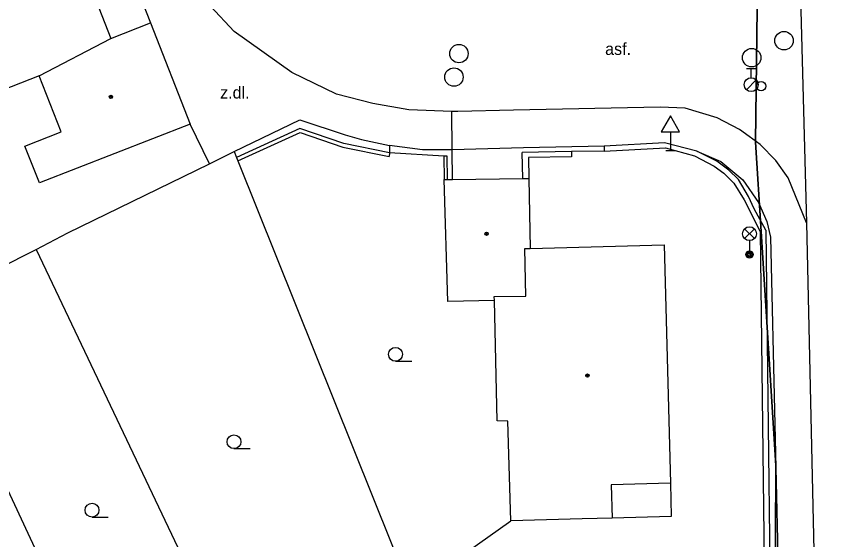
# Model space of a CAD drawing. Extents: x -598233 to -596890, y -1157848 to -1156431.
# Drawn here: x -598065.98 to -598021.45, y -1157060.73 to -1157032.43 of the extents above; entities that cross this region are included whole.
import ezdxf

# ---------------------------------------------------------------- set-up
doc = ezdxf.new("R2010")
doc.units = 0
for name, color, linetype in [('Level 10', 7, 'Continuous'), ('Level 11', 7, 'Continuous'), ('Level 27', 7, 'Continuous'), ('Level 28', 7, 'Continuous'), ('Level 33', 7, 'Continuous'), ('Level 34', 7, 'Continuous'), ('Level 36', 7, 'Continuous'), ('Level 39', 7, 'Continuous'), ('Level 40', 7, 'Continuous'), ('Level 5', 7, 'Continuous'), ('Level 7', 7, 'Continuous'), ('Level 8', 7, 'Continuous'), ('Vrstva 54', 7, 'Continuous'), ('Vrstva 60', 7, 'Continuous')]:
    doc.layers.add(name, color=color, linetype=linetype)

msp = doc.modelspace()

# ---------------------------------------------------------------- linework, layer by layer
at = {"layer": 'Level 10'}
for points in [[(-598054.2, -1157033.24), (-598055.48, -1157031.88), (-598056.7, -1157030.25)], [(-598051.08, -1157035.4699), (-598054.2, -1157033.24)], [(-598048.67, -1157036.63), (-598051.08, -1157035.4699)], [(-598044.75, -1157037.48), (-598046.69, -1157037.14), (-598048.67, -1157036.63)], [(-598042.43, -1157037.57), (-598044.75, -1157037.48)], [(-598042.1, -1157037.58), (-598042.43, -1157037.57)], [(-598039.09, -1157037.5), (-598042.1, -1157037.58)], [(-598031.15, -1157037.33), (-598039.09, -1157037.5)], [(-598026.86, -1157038.55), (-598028.06, -1157037.92), (-598029.8, -1157037.4), (-598031.15, -1157037.33)], [(-598023.23, -1157043.6), (-598024.23, -1157041.17), (-598024.9, -1157040.2199), (-598025.74, -1157039.35), (-598026.33, -1157038.93), (-598026.86, -1157038.55)], [(-598023.23, -1157043.6), (-598024.23, -1157041.17), (-598024.9, -1157040.2199), (-598025.74, -1157039.35), (-598026.33, -1157038.93), (-598026.86, -1157038.55)], [(-598023.23, -1157043.6), (-598022.76, -1157064.57)]]:
    msp.add_lwpolyline(points, dxfattribs=at)
at = {"layer": 'Level 11'}
for points in [[(-598023.74, -1157024.65), (-598023.23, -1157043.6)], [(-598060.19, -1157029.04), (-598058.73, -1157032.78)], [(-598042.4, -1157039.64), (-598042.43, -1157037.57)], [(-598054.2, -1157039.74), (-598050.65, -1157038.03)], [(-598050.65, -1157038.03), (-598048.2, -1157038.84)], [(-598048.2, -1157038.84), (-598047.31, -1157039.08), (-598045.79, -1157039.42)], [(-598045.79, -1157039.42), (-598045.8, -1157039.8)], [(-598042.4, -1157039.64), (-598042.64, -1157039.65), (-598044.01, -1157039.65), (-598045.79, -1157039.42)], [(-598034.19, -1157039.45), (-598038.55, -1157039.53), (-598042.4, -1157039.64)], [(-598042.38, -1157041.25), (-598042.4, -1157039.64)], [(-598035.95, -1157039.74), (-598038.61, -1157039.79)], [(-598038.58, -1157041.2), (-598038.61, -1157039.79)], [(-598034.18, -1157039.7199), (-598035.95, -1157039.74)], [(-598035.95, -1157039.74), (-598035.95, -1157040.02)], [(-598029.1599, -1157039.71), (-598027.87, -1157040.27), (-598026.67, -1157041.27), (-598025.83, -1157042.49), (-598025.38, -1157043.53), (-598025.19, -1157044.38), (-598024.71, -1157064.65)], [(-598029.1599, -1157039.71), (-598027.87, -1157040.27), (-598026.67, -1157041.27), (-598025.83, -1157042.49), (-598025.38, -1157043.53), (-598025.19, -1157044.38), (-598024.71, -1157064.65)], [(-598035.95, -1157040.02), (-598038.28, -1157040.07)], [(-598038.28, -1157040.07), (-598038.25, -1157041.2)], [(-598071.09, -1157048.14), (-598064.9099, -1157045.04)], [(-598064.9099, -1157045.04), (-598052.54, -1157071.07)], [(-598071.09, -1157048.14), (-598061.73, -1157068.2199)], [(-598030.6, -1157057.68), (-598030.55, -1157059.48), (-598033.75, -1157059.57)], [(-598044.64, -1157063.56), (-598039.23, -1157059.7199)]]:
    msp.add_lwpolyline(points, dxfattribs=at)
at = {"layer": 'Level 27'}
for centre in [(-598024.45, -1157033.74), (-598042.04, -1157034.44), (-598026.2, -1157034.6599), (-598042.31, -1157035.71)]:
    msp.add_circle(centre, 0.5, dxfattribs=at)
at = {"layer": 'Level 28'}
for p, q in [((-598026.48, -1157035.245), (-598025.98, -1157035.245)), ((-598026.23, -1157035.745), (-598026.23, -1157035.245)), ((-598026.488, -1157036.392), (-598025.958, -1157035.862))]:
    msp.add_line(p, q, dxfattribs=at)
for centre, radius in [((-598026.23, -1157036.12), 0.375), ((-598025.69, -1157036.2), 0.25)]:
    msp.add_circle(centre, radius, dxfattribs=at)
at = {"layer": 'Level 33'}
for p, q in [((-598026.585, -1157044.45), (-598026.055, -1157043.92)), ((-598026.585, -1157043.92), (-598026.055, -1157044.45)), ((-598026.32, -1157044.56), (-598026.32, -1157045.31))]:
    msp.add_line(p, q, dxfattribs=at)
for centre, radius in [((-598026.32, -1157044.185), 0.375), ((-598026.32, -1157045.31), 0.2), ((-598026.32, -1157045.31), 0.1445), ((-598026.32, -1157045.31), 0.0876)]:
    msp.add_circle(centre, radius, dxfattribs=at)
at = {"layer": 'Level 34'}
for p, q in [((-598030.6, -1157038.672), (-598030.6, -1157039.69)), ((-598030.85, -1157039.69), (-598030.35, -1157039.69))]:
    msp.add_line(p, q, dxfattribs=at)
msp.add_lwpolyline([(-598031.1, -1157038.672), (-598030.1, -1157038.672), (-598030.6, -1157037.806)], close=True, dxfattribs=at)
at = {"layer": 'Level 36'}
for p, q in [((-598045.47, -1157051.085), (-598044.595, -1157051.085)), ((-598054.21, -1157055.815), (-598053.335, -1157055.815)), ((-598061.89, -1157059.515), (-598061.015, -1157059.515))]:
    msp.add_line(p, q, dxfattribs=at)
for centre in [(-598045.4701, -1157050.7099), (-598054.2101, -1157055.4399), (-598061.8901, -1157059.1399)]:
    msp.add_circle(centre, 0.375, dxfattribs=at)
at = {"layer": 'Level 39'}
for centre, radius in [((-598060.87, -1157036.78), 0.09), ((-598060.87, -1157036.78), 0.0398), ((-598040.54, -1157044.19), 0.09), ((-598040.54, -1157044.19), 0.0398), ((-598035.09, -1157051.86), 0.09), ((-598035.09, -1157051.86), 0.0398)]:
    msp.add_circle(centre, radius, dxfattribs=at)
at = {"layer": 'Level 5'}
for points in [[(-598062.33, -1157029.87), (-598060.87, -1157033.62)], [(-598060.87, -1157033.62), (-598058.73, -1157032.78)], [(-598058.73, -1157032.78), (-598056.59, -1157038.25)], [(-598064.75, -1157035.64), (-598060.87, -1157033.62)], [(-598064.75, -1157035.64), (-598071.25, -1157038.18)], [(-598063.56, -1157038.68), (-598064.75, -1157035.64)], [(-598056.59, -1157038.25), (-598064.74, -1157041.43)], [(-598065.52, -1157039.44), (-598063.56, -1157038.68)], [(-598064.74, -1157041.43), (-598065.52, -1157039.44)], [(-598042.38, -1157041.25), (-598038.58, -1157041.2)], [(-598038.58, -1157041.2), (-598038.25, -1157041.2)], [(-598038.25, -1157041.2), (-598038.18, -1157044.98)], [(-598042.83, -1157041.26), (-598042.6599, -1157041.26)], [(-598042.64, -1157047.85), (-598042.83, -1157041.26)], [(-598042.6599, -1157041.26), (-598042.38, -1157041.25)], [(-598038.18, -1157044.98), (-598030.94, -1157044.79)], [(-598030.94, -1157044.79), (-598030.6, -1157057.68)], [(-598038.42, -1157047.56), (-598038.48, -1157044.98)], [(-598038.48, -1157044.98), (-598038.18, -1157044.98)], [(-598040.12, -1157047.79), (-598042.64, -1157047.85)], [(-598040.13, -1157047.58), (-598038.42, -1157047.56)], [(-598040.12, -1157047.79), (-598040.13, -1157047.58)], [(-598039.9699, -1157054.31), (-598040.12, -1157047.79)], [(-598039.4, -1157054.32), (-598039.9699, -1157054.31)], [(-598039.23, -1157059.7199), (-598039.4, -1157054.32)], [(-598030.6, -1157057.68), (-598033.8, -1157057.77)], [(-598033.8, -1157057.77), (-598033.75, -1157059.57)], [(-598035.37, -1157059.61), (-598039.23, -1157059.7199)], [(-598033.75, -1157059.57), (-598035.37, -1157059.61)]]:
    msp.add_lwpolyline(points, dxfattribs=at)
at = {"layer": 'Level 7'}
for points in [[(-598050.64, -1157038.49), (-598054.08, -1157040.07)], [(-598048.27, -1157039.31), (-598050.64, -1157038.49)], [(-598054.01, -1157040.25), (-598050.63, -1157038.71), (-598048.32, -1157039.5), (-598045.81, -1157040)], [(-598045.8, -1157039.8), (-598048.27, -1157039.31)], [(-598030.9099, -1157039.27), (-598034.19, -1157039.45)], [(-598034.19, -1157039.45), (-598034.18, -1157039.7199)], [(-598029.1599, -1157039.71), (-598030.9099, -1157039.27)], [(-598055.54, -1157040.4), (-598054.2, -1157039.74)], [(-598054.2, -1157039.74), (-598054.08, -1157040.07)], [(-598045.8, -1157039.8), (-598045.81, -1157040)], [(-598034.18, -1157039.7199), (-598030.86, -1157039.53)], [(-598030.86, -1157039.53), (-598029.3, -1157039.98), (-598028.23, -1157040.53)], [(-598028.09, -1157040.26), (-598029.1599, -1157039.71)], [(-598054.08, -1157040.07), (-598054.01, -1157040.25)], [(-598054.01, -1157040.25), (-598044.64, -1157063.56)], [(-598042.85, -1157039.99), (-598042.83, -1157041.26)], [(-598042.68, -1157039.99), (-598042.85, -1157039.99)], [(-598042.6599, -1157041.26), (-598042.68, -1157039.99)], [(-598025.44, -1157043.99), (-598026.07, -1157042.84), (-598026.38, -1157042.17), (-598026.92, -1157041.26), (-598027.43, -1157040.75), (-598028.09, -1157040.26)], [(-598025.44, -1157043.99), (-598026.07, -1157042.84), (-598026.38, -1157042.17), (-598026.92, -1157041.26), (-598027.43, -1157040.75), (-598028.09, -1157040.26)], [(-598063.2, -1157044.14), (-598055.54, -1157040.4)], [(-598028.23, -1157040.53), (-598027.7, -1157040.9099), (-598027.1599, -1157041.45)], [(-598027.1599, -1157041.45), (-598026.61, -1157042.36), (-598025.74, -1157044.07)], [(-598064.9099, -1157045.04), (-598063.2, -1157044.14)], [(-598025.74, -1157044.07), (-598025.39, -1157072.44)], [(-598025.44, -1157043.99), (-598025.09, -1157072.74)], [(-598025.44, -1157043.99), (-598025.09, -1157072.74)]]:
    msp.add_lwpolyline(points, dxfattribs=at)
at = {"layer": 'Level 8'}
for points in [[(-598055.54, -1157040.4), (-598056.59, -1157038.25)], [(-598042.85, -1157039.99), (-598045.8, -1157039.8)]]:
    msp.add_lwpolyline(points, dxfattribs=at)
at = {"layer": 'Vrstva 54'}
for p, q in [((-598025.87, -1157029.09), (-598026, -1157039.23)), ((-598026, -1157039.23), (-598025.69, -1157044.06)), ((-598025.69, -1157044.06), (-598024.89, -1157056.73)), ((-598024.89, -1157056.73), (-598024.97, -1157072.7))]:
    msp.add_line(p, q, dxfattribs=at)
at = {"layer": 'Vrstva 60'}
for points in [[(-598027.67, -1156974.53), (-598026.95, -1156998.63), (-598025.75, -1157019.06), (-598025.81, -1157024.28), (-598025.87, -1157029.09), (-598026, -1157039.23), (-598025.69, -1157044.06), (-598024.89, -1157056.73), (-598024.97, -1157072.7), (-598025, -1157077.78), (-598022.29, -1157077.5), (-598016.22, -1157076.88)], [(-598016.22, -1157076.88), (-598022.29, -1157077.5), (-598025, -1157077.78), (-598024.97, -1157072.7), (-598024.89, -1157056.73), (-598025.69, -1157044.06), (-598026, -1157039.23), (-598025.87, -1157029.09), (-598025.81, -1157024.28), (-598025.75, -1157019.06), (-598026.95, -1156998.63), (-598027.67, -1156974.53)]]:
    msp.add_lwpolyline(points, dxfattribs=at)

# ---------------------------------------------------------------- texts
at = {"layer": 'Level 40'}
for s, p in [('asf.', (-598034.13, -1157034.51)), ('z.dl.', (-598054.96, -1157036.87))]:
    msp.add_text(s, height=0.65, dxfattribs=at).set_placement(p)

doc.saveas('drawing.dxf')
